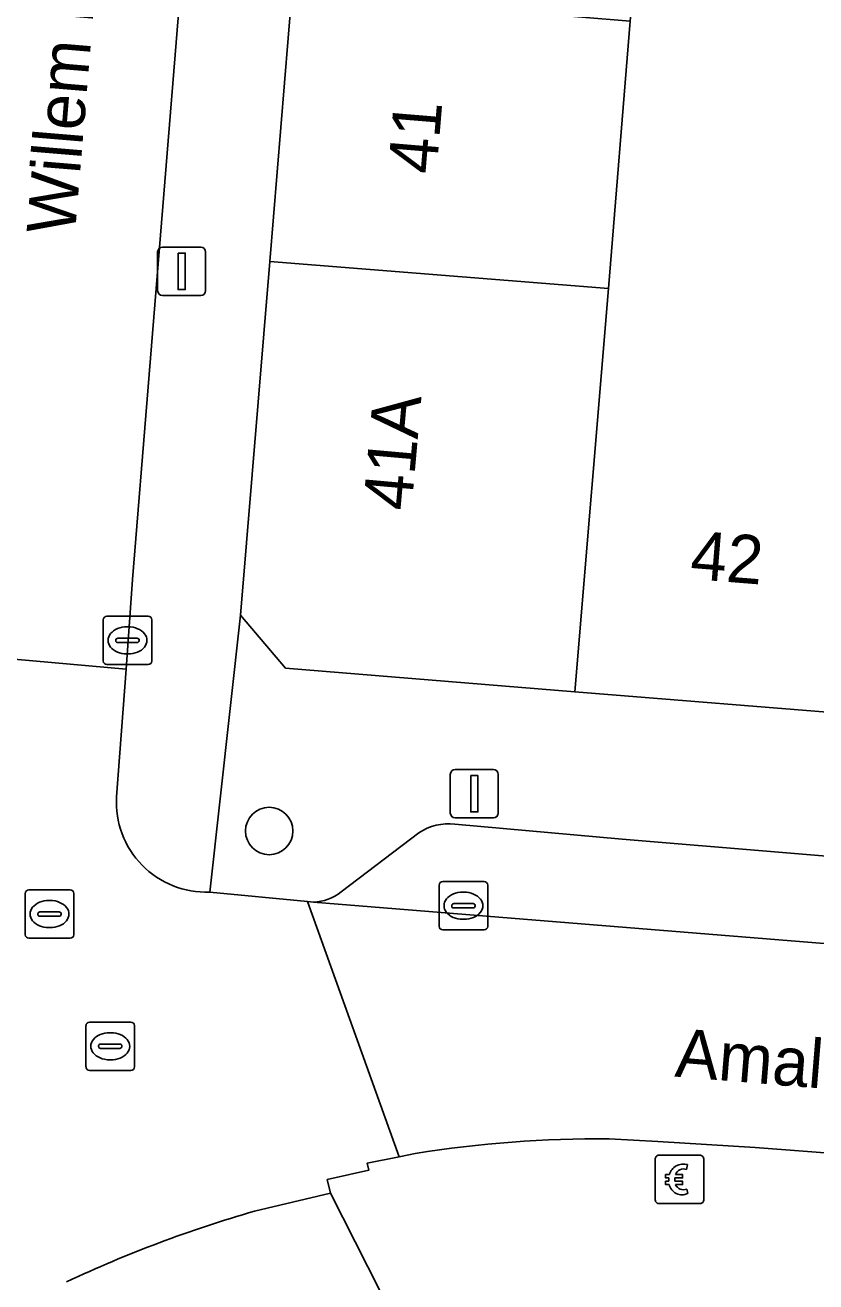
# Model space of a CAD drawing. Extents: x 159960 to 160866, y 382700 to 383354.
# Drawn here: x 160445.31 to 160461.63, y 383139.64 to 383165.57 of the extents above; entities that cross this region are included whole.
import ezdxf

# ---------------------------------------------------------------- set-up
doc = ezdxf.new("R2010")
doc.units = 0
for name, color, linetype in [('IMGEO_Betaalautomaat', 7, 'Continuous'), ('IMGEO_Boom', 7, 'Continuous'), ('IMGEO_Kolk', 7, 'Continuous'), ('IMGEO_Lichtmast', 7, 'Continuous'), ('IMGEO_Openbare_ruimte_label', 7, 'Continuous'), ('IMGEO_Pand', 7, 'Continuous'), ('IMGEO_Pand_nummerreeks', 7, 'Continuous'), ('IMGEO_Parkeervlak_open', 7, 'Continuous'), ('IMGEO_Rijbaan_lokaal_open', 7, 'Continuous'), ('IMGEO_Rioolput', 7, 'Continuous'), ('IMGEO_Voetpad_open', 7, 'Continuous')]:
    doc.layers.add(name, color=color, linetype=linetype)

msp = doc.modelspace()

# ---------------------------------------------------------------- linework, layer by layer
at = {"layer": 'IMGEO_Betaalautomaat'}
for p, q in [((160458.313, 383141.328), (160458.313, 383142.169)), ((160458.313, 383142.169), (160458.313, 383141.328)), ((160458.388, 383142.252), (160459.229, 383142.252)), ((160459.229, 383142.252), (160458.388, 383142.252)), ((160459.312, 383142.178), (160459.312, 383141.337)), ((160459.312, 383141.337), (160459.312, 383142.178)), ((160458.975, 383142.057), (160458.958, 383141.957)), ((160458.596, 383141.716), (160458.596, 383141.784)), ((160458.717, 383141.784), (160458.717, 383141.716)), ((160458.962, 383141.551), (160458.984, 383141.464)), ((160459.238, 383141.253), (160458.397, 383141.253)), ((160458.397, 383141.253), (160459.238, 383141.253))]:
    msp.add_line(p, q, dxfattribs=at)
for points in [[(160458.596, 383141.784), (160458.527, 383141.784), (160458.527, 383141.853), (160458.606, 383141.853)], [(160458.601, 383141.647), (160458.527, 383141.647), (160458.527, 383141.716), (160458.596, 383141.716)], [(160458.728, 383141.853), (160458.875, 383141.853), (160458.875, 383141.784), (160458.717, 383141.784)], [(160458.717, 383141.716), (160458.875, 383141.716), (160458.875, 383141.647), (160458.731, 383141.647)]]:
    msp.add_lwpolyline(points, dxfattribs=at)
for centre, radius, start, end in [((160458.391, 383142.175), 0.0779, 92.4484, 184.2845), ((160458.391, 383142.175), 0.0779, 92.4484, 184.2845), ((160459.235, 383142.175), 0.0779, 2.4484, 94.2845), ((160459.235, 383142.175), 0.0779, 2.4484, 94.2845), ((160458.889, 383141.777), 0.293, 73.014, 165.0139), ((160458.895, 383141.79), 0.179, 69.3236, 159.5683), ((160458.862, 383141.702), 0.267, 191.8096, 297.0389), ((160458.895, 383141.717), 0.179, 202.7625, 291.8693), ((160458.391, 383141.331), 0.0779, 182.4484, 274.2845), ((160458.391, 383141.331), 0.0779, 182.4484, 274.2845), ((160459.235, 383141.331), 0.0779, 272.4484, 4.2845), ((160459.235, 383141.331), 0.0779, 272.4484, 4.2845)]:
    msp.add_arc(centre, radius, start, end, dxfattribs=at)
at = {"layer": 'IMGEO_Boom'}
msp.add_circle((160450.347, 383148.943), 0.489, dxfattribs=at)
at = {"layer": 'IMGEO_Kolk'}
for p, q in [((160446.998, 383153.377), (160447.85, 383153.377)), ((160446.923, 383152.451), (160446.923, 383153.303)), ((160447.411, 383153.157), (160447.436, 383153.157)), ((160447.924, 383153.303), (160447.924, 383152.451)), ((160447.182, 383152.871), (160447.182, 383152.883)), ((160447.62, 383152.834), (160447.222, 383152.834)), ((160447.225, 383152.92), (160447.623, 383152.92)), ((160447.666, 383152.883), (160447.666, 383152.871)), ((160447.434, 383152.597), (160447.409, 383152.597)), ((160447.85, 383152.377), (160446.998, 383152.377)), ((160453.929, 383147.901), (160454.781, 383147.901)), ((160453.854, 383146.975), (160453.854, 383147.827)), ((160454.342, 383147.681), (160454.367, 383147.681)), ((160454.855, 383147.827), (160454.855, 383146.975)), ((160454.113, 383147.395), (160454.113, 383147.407)), ((160454.551, 383147.358), (160454.153, 383147.358)), ((160454.156, 383147.444), (160454.554, 383147.444)), ((160454.597, 383147.407), (160454.597, 383147.395)), ((160454.365, 383147.121), (160454.34, 383147.121)), ((160454.781, 383146.901), (160453.929, 383146.901))]:
    msp.add_line(p, q, dxfattribs=at)
for points in [[(160446.998, 383153.377), (160447.85, 383153.377)], [(160446.923, 383152.451), (160446.923, 383153.303)], [(160447.924, 383153.303), (160447.924, 383152.451)], [(160447.85, 383152.377), (160446.998, 383152.377)], [(160453.929, 383147.901), (160454.781, 383147.901)], [(160453.854, 383146.975), (160453.854, 383147.827)], [(160454.855, 383147.827), (160454.855, 383146.975)], [(160454.781, 383146.901), (160453.929, 383146.901)]]:
    msp.add_lwpolyline(points, dxfattribs=at)
for centre, radius, start, end in [((160447, 383153.301), 0.0765, 91.552, 178.448), ((160447, 383153.301), 0.0765, 91.552, 178.448), ((160447.848, 383153.301), 0.0765, 1.552, 88.448), ((160447.848, 383153.301), 0.0765, 1.552, 88.448), ((160447.222, 383152.88), 0.0403, 85.8775, 175.7526), ((160447.219, 383152.87), 0.0366, 178.938, 274.7102), ((160447.623, 383152.877), 0.043, 264.8664, 352.4533), ((160447.627, 383152.882), 0.0386, 1.7309, 96.639), ((160447, 383152.453), 0.0765, 181.552, 268.448), ((160447, 383152.453), 0.0765, 181.552, 268.448), ((160447.848, 383152.453), 0.0765, 271.552, 358.448), ((160447.848, 383152.453), 0.0765, 271.552, 358.448), ((160453.931, 383147.825), 0.0765, 91.552, 178.448), ((160453.931, 383147.825), 0.0765, 91.552, 178.448), ((160454.779, 383147.825), 0.0765, 1.552, 88.448), ((160454.779, 383147.825), 0.0765, 1.552, 88.448), ((160454.153, 383147.404), 0.0403, 85.8775, 175.7526), ((160454.15, 383147.394), 0.0366, 178.938, 274.7102), ((160454.554, 383147.401), 0.043, 264.8664, 352.4533), ((160454.558, 383147.406), 0.0386, 1.7309, 96.639), ((160453.931, 383146.977), 0.0765, 181.552, 268.448), ((160453.931, 383146.977), 0.0765, 181.552, 268.448), ((160454.779, 383146.977), 0.0765, 271.552, 358.448), ((160454.779, 383146.977), 0.0765, 271.552, 358.448)]:
    msp.add_arc(centre, radius, start, end, dxfattribs=at)
for centre, major_axis, ratio, start_param, end_param in [((160447.41, 383152.877), (-0.387, 0.002), 0.722429, 4.712389, 7.853982), ((160447.435, 383152.877), (-0.39, 0.002), 0.717154, 1.570796, 4.712389), ((160454.341, 383147.401), (-0.387, 0.002), 0.722429, 4.712389, 7.853982), ((160454.366, 383147.401), (-0.39, 0.002), 0.717154, 1.570796, 4.712389)]:
    msp.add_ellipse(centre, major_axis=major_axis, ratio=ratio, start_param=start_param, end_param=end_param, dxfattribs=at)
at = {"layer": 'IMGEO_Lichtmast'}
for p, q in [((160448.046, 383160.093), (160448.046, 383160.893)), ((160448.046, 383160.893), (160448.046, 383160.093)), ((160448.146, 383160.993), (160448.936, 383160.993)), ((160448.936, 383160.993), (160448.146, 383160.993)), ((160449.036, 383160.893), (160449.036, 383160.093)), ((160449.036, 383160.093), (160449.036, 383160.893)), ((160448.936, 383159.993), (160448.146, 383159.993)), ((160448.146, 383159.993), (160448.936, 383159.993)), ((160454.184, 383150.212), (160454.974, 383150.212)), ((160454.974, 383150.212), (160454.184, 383150.212)), ((160454.084, 383149.312), (160454.084, 383150.112)), ((160454.084, 383150.112), (160454.084, 383149.312)), ((160455.074, 383150.112), (160455.074, 383149.312)), ((160455.074, 383149.312), (160455.074, 383150.112)), ((160454.974, 383149.212), (160454.184, 383149.212)), ((160454.184, 383149.212), (160454.974, 383149.212))]:
    msp.add_line(p, q, dxfattribs=at)
for points in [[(160448.466, 383160.868), (160448.616, 383160.868), (160448.616, 383160.118), (160448.466, 383160.118), (160448.466, 383160.868)], [(160454.504, 383150.087), (160454.654, 383150.087), (160454.654, 383149.337), (160454.504, 383149.337), (160454.504, 383150.087)]]:
    msp.add_lwpolyline(points, dxfattribs=at)
for centre, start, end in [((160448.146, 383160.893), 90, 180), ((160448.146, 383160.893), 90, 180), ((160448.936, 383160.893), 0, 90), ((160448.936, 383160.893), 360, 90), ((160448.146, 383160.093), 180, 270), ((160448.146, 383160.093), 180, 270), ((160448.936, 383160.093), 270, 0), ((160448.936, 383160.093), 270, 0), ((160454.184, 383150.112), 90, 180), ((160454.184, 383150.112), 90, 180), ((160454.974, 383150.112), 0, 90), ((160454.974, 383150.112), 360, 90), ((160454.184, 383149.312), 180, 270), ((160454.184, 383149.312), 180, 270), ((160454.974, 383149.312), 270, 0), ((160454.974, 383149.312), 270, 0)]:
    msp.add_arc(centre, 0.1, start, end, dxfattribs=at)
at = {"layer": 'IMGEO_Pand'}
for points in [[(160463.611, 383163.24), (160463.871, 383166.397), (160464.141, 383169.671), (160463.546, 383169.72), (160458.174, 383170.143), (160457.795, 383165.655), (160457.349, 383160.141), (160456.651, 383151.817), (160462.63, 383151.333)], [(160457.349, 383160.141), (160457.795, 383165.655), (160455.798, 383165.82), (160450.814, 383166.231), (160450.358, 383160.699)], [(160456.651, 383151.817), (160457.349, 383160.141), (160450.358, 383160.699), (160449.756, 383153.396), (160450.684, 383152.3)]]:
    msp.add_lwpolyline(points, close=True, dxfattribs=at)
at = {"layer": 'IMGEO_Parkeervlak_open'}
for points in [[(160453.434, 383148.904), (160451.83, 383147.686)], [(160475.547, 383146.045), (160474.607, 383147.1), (160473.923, 383147.421), (160457.63, 383148.773), (160454.18, 383149.085)], [(160451.26, 383147.475), (160506.325, 383143.017), (160514.64, 383142.331), (160557.283, 383138.813)]]:
    msp.add_lwpolyline(points, dxfattribs=at)
for centre, radius, start, end in [((160454.056, 383147.967), 1.125, 83.6854, 123.5906), ((160451.227, 383148.438), 0.964, 271.9346, 308.6921)]:
    msp.add_arc(centre, radius, start, end, dxfattribs=at)
at = {"layer": 'IMGEO_Rijbaan_lokaal_open'}
for points in [[(160451.918, 383198.823), (160446.213, 383199.341), (160446.195, 383199.097), (160445.681, 383192.81), (160445.421, 383189.575), (160444.785, 383181.786), (160443.691, 383168.249), (160443.021, 383160.036), (160442.458, 383153.658), (160442.403, 383152.848), (160442.381, 383152.727), (160447.393, 383152.284), (160447.529, 383154.13), (160448.497, 383166.062), (160449.383, 383176.704), (160450.241, 383187.078), (160450.507, 383190.026)], [(160447.197, 383149.647), (160447.393, 383152.284), (160442.381, 383152.727), (160442.263, 383152.066)], [(160451.14, 383147.487), (160449.12, 383147.681)], [(160450.045, 383141.097), (160451.615, 383141.47), (160451.545, 383141.75), (160452.005, 383141.857), (160452.404, 383141.944), (160452.367, 383142.086), (160453.027, 383142.219), (160451.14, 383147.487)], [(160506.325, 383143.017), (160451.26, 383147.475), (160451.14, 383147.487), (160453.027, 383142.219), (160453.362, 383142.287)], [(160457.365, 383142.589), (160458.368, 383142.535), (160460.372, 383142.411), (160464.336, 383142.106), (160505.467, 383138.732), (160505.932, 383138.694), (160506.325, 383143.017)]]:
    msp.add_lwpolyline(points, dxfattribs=at)
for centre, radius, start, end in [((160449.05, 383149.536), 1.856, 176.5756, 272.1574), ((160457.179, 383118.37), 24.22, 89.5607, 99.0681), ((160457.357, 383115.779), 26.353, 106.1087, 115.1264)]:
    msp.add_arc(centre, radius, start, end, dxfattribs=at)
at = {"layer": 'IMGEO_Rioolput'}
for p, q in [((160445.314, 383146.803), (160445.314, 383147.655)), ((160445.389, 383147.729), (160446.241, 383147.729)), ((160446.315, 383147.655), (160446.315, 383146.803)), ((160445.802, 383147.509), (160445.827, 383147.509)), ((160445.573, 383147.223), (160445.573, 383147.235)), ((160446.011, 383147.186), (160445.613, 383147.186)), ((160445.616, 383147.272), (160446.014, 383147.272)), ((160446.057, 383147.235), (160446.057, 383147.223)), ((160445.825, 383146.949), (160445.8, 383146.949)), ((160446.241, 383146.729), (160445.389, 383146.729)), ((160446.567, 383144.074), (160446.567, 383144.926)), ((160446.642, 383145), (160447.494, 383145)), ((160447.055, 383144.78), (160447.08, 383144.78)), ((160447.568, 383144.926), (160447.568, 383144.074)), ((160446.826, 383144.494), (160446.826, 383144.506)), ((160446.869, 383144.543), (160447.267, 383144.543)), ((160447.31, 383144.506), (160447.31, 383144.494)), ((160447.264, 383144.457), (160446.866, 383144.457)), ((160447.494, 383144), (160446.642, 383144)), ((160447.078, 383144.22), (160447.053, 383144.22))]:
    msp.add_line(p, q, dxfattribs=at)
for points in [[(160445.314, 383146.803), (160445.314, 383147.655)], [(160445.389, 383147.729), (160446.241, 383147.729)], [(160446.315, 383147.655), (160446.315, 383146.803)], [(160446.241, 383146.729), (160445.389, 383146.729)], [(160446.567, 383144.074), (160446.567, 383144.926)], [(160446.642, 383145), (160447.494, 383145)], [(160447.568, 383144.926), (160447.568, 383144.074)], [(160447.494, 383144), (160446.642, 383144)]]:
    msp.add_lwpolyline(points, dxfattribs=at)
for centre, radius, start, end in [((160445.391, 383147.653), 0.0765, 91.552, 178.448), ((160445.391, 383147.653), 0.0765, 91.552, 178.448), ((160446.239, 383147.653), 0.0765, 1.552, 88.448), ((160446.239, 383147.653), 0.0765, 1.552, 88.448), ((160445.613, 383147.232), 0.0403, 85.8775, 175.7526), ((160445.61, 383147.222), 0.0366, 178.938, 274.7102), ((160446.014, 383147.229), 0.043, 264.8664, 352.4533), ((160446.018, 383147.234), 0.0386, 1.7309, 96.639), ((160445.391, 383146.805), 0.0765, 181.552, 268.448), ((160445.391, 383146.805), 0.0765, 181.552, 268.448), ((160446.239, 383146.805), 0.0765, 271.552, 358.448), ((160446.239, 383146.805), 0.0765, 271.552, 358.448), ((160446.644, 383144.924), 0.0765, 91.552, 178.448), ((160446.644, 383144.924), 0.0765, 91.552, 178.448), ((160447.492, 383144.924), 0.0765, 1.552, 88.448), ((160447.492, 383144.924), 0.0765, 1.552, 88.448), ((160446.866, 383144.503), 0.0403, 85.8775, 175.7526), ((160446.863, 383144.493), 0.0366, 178.938, 274.7102), ((160447.267, 383144.5), 0.043, 264.8664, 352.4533), ((160447.271, 383144.505), 0.0386, 1.7309, 96.639), ((160446.644, 383144.076), 0.0765, 181.552, 268.448), ((160446.644, 383144.076), 0.0765, 181.552, 268.448), ((160447.492, 383144.076), 0.0765, 271.552, 358.448), ((160447.492, 383144.076), 0.0765, 271.552, 358.448)]:
    msp.add_arc(centre, radius, start, end, dxfattribs=at)
for centre, major_axis, ratio, start_param, end_param in [((160445.801, 383147.229), (-0.387, 0.002), 0.722429, 4.712389, 7.853982), ((160445.826, 383147.229), (-0.39, 0.002), 0.717154, 1.570796, 4.712389), ((160447.054, 383144.5), (-0.387, 0.002), 0.722429, 4.712389, 7.853982), ((160447.079, 383144.5), (-0.39, 0.002), 0.717154, 1.570796, 4.712389)]:
    msp.add_ellipse(centre, major_axis=major_axis, ratio=ratio, start_param=start_param, end_param=end_param, dxfattribs=at)
at = {"layer": 'IMGEO_Voetpad_open'}
for points in [[(160451.056, 383196.543), (160450.952, 383195.075), (160450.507, 383190.026), (160450.241, 383187.078), (160449.383, 383176.704), (160448.497, 383166.062), (160447.529, 383154.13), (160447.393, 383152.284), (160447.197, 383149.647)], [(160449.12, 383147.681), (160449.756, 383153.396), (160450.358, 383160.699), (160450.814, 383166.231), (160451.183, 383170.724), (160451.639, 383176.254)], [(160539.17, 383145.135), (160533.742, 383145.575), (160528.315, 383146.014), (160522.888, 383146.454), (160517.46, 383146.893), (160512.033, 383147.333), (160506.606, 383147.772), (160501.179, 383148.212), (160500, 383148.307), (160495.751, 383148.651), (160490.325, 383149.09), (160484.897, 383149.53), (160479.469, 383149.969), (160474.043, 383150.409), (160468.611, 383150.848), (160462.63, 383151.333), (160456.651, 383151.817), (160450.684, 383152.3), (160449.756, 383153.396), (160449.12, 383147.681), (160451.14, 383147.487), (160451.26, 383147.475)], [(160451.83, 383147.686), (160453.434, 383148.904)], [(160454.18, 383149.085), (160457.63, 383148.773), (160473.923, 383147.421), (160474.607, 383147.1), (160475.547, 383146.045)], [(160464.336, 383142.106), (160460.372, 383142.411), (160458.368, 383142.535), (160457.365, 383142.589)], [(160453.362, 383142.287), (160453.027, 383142.219), (160452.367, 383142.086), (160452.404, 383141.944), (160452.005, 383141.857), (160451.545, 383141.75), (160451.615, 383141.47), (160452.894, 383138.945), (160453.069, 383138.606), (160453.608, 383138.726), (160456.453, 383139.3), (160460.808, 383139.248)], [(160451.038, 383138.533), (160451.85, 383138.727), (160452.894, 383138.945), (160451.615, 383141.47), (160450.045, 383141.097)]]:
    msp.add_lwpolyline(points, dxfattribs=at)
for centre, radius, start, end in [((160449.05, 383149.536), 1.856, 176.5756, 272.1574), ((160454.056, 383147.967), 1.125, 83.6854, 123.5906), ((160451.227, 383148.438), 0.964, 271.9346, 308.6921), ((160457.179, 383118.37), 24.22, 89.5607, 99.0681), ((160457.357, 383115.779), 26.353, 106.1087, 115.1264)]:
    msp.add_arc(centre, radius, start, end, dxfattribs=at)

# ---------------------------------------------------------------- texts
at = {"layer": 'IMGEO_Openbare_ruimte_label'}
for s, rotation, p in [('Willem Frisostraat', 85.2411, (160446.338, 383161.232)), ('Amalia van Anhaltstraat', 355.3553, (160458.701, 383143.876))]:
    msp.add_text(s, height=1, rotation=rotation, dxfattribs=at).set_placement(p)
at = {"layer": 'IMGEO_Pand_nummerreeks'}
for s, rotation, p in [('41', 85.2877, (160453.796, 383162.484)), ('41A', 84.9575, (160453.28, 383155.536)), ('42', 355.4163, (160459.015, 383154.147))]:
    msp.add_text(s, height=1, rotation=rotation, dxfattribs=at).set_placement(p)

doc.saveas('drawing.dxf')
